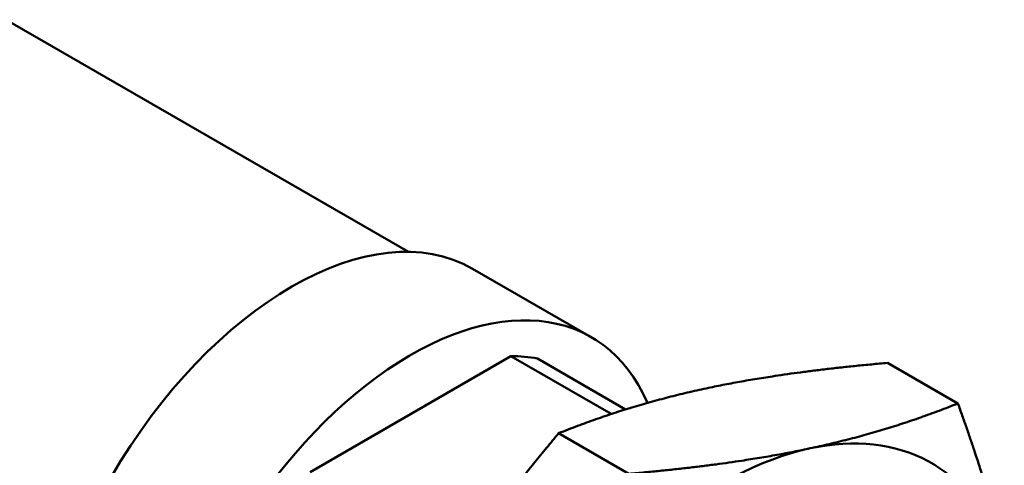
# Model space of a CAD drawing. Header units: inches. Extents: x 0.1 to 33.9, y 0.6 to 21.4.
# Tile 284 of 285: x 30.6 to 31.4, y 14.4 to 14.8. Entities that reach past the tile are written whole.
import ezdxf

# ---------------------------------------------------------------- set-up
doc = ezdxf.new("R2010")
doc.units = ezdxf.units.IN
doc.header["$MEASUREMENT"] = 0
doc.layers.add('Visible (ANSI)', color=7, linetype='Continuous', lineweight=50)

msp = doc.modelspace()

# ---------------------------------------------------------------- linework, layer by layer
at = {"layer": 'Visible (ANSI)'}
for p, q in [((30.89151, 14.59476), (30.54919, 14.7924)), ((31.04701, 14.52205), (30.946, 14.58037)), ((30.80785, 14.40729), (30.97868, 14.50592)), ((30.97868, 14.50592), (31.06396, 14.45668)), ((31.0762, 14.46061), (31.0012, 14.50391)), ((31.35885, 14.46567), (31.29907, 14.50017)), ((31.07896, 14.4058), (31.01918, 14.44031))]:
    msp.add_line(p, q, dxfattribs=at)
for centre, major_axis, start_param, end_param in [((30.79225, 14.31407), (-0.15375, -0.2663), 3.141593, 6.283185), ((30.89326, 14.25575), (-0.15375, -0.2663), 2.739928, 6.699339), ((30.89326, 14.25575), (0.13703, 0.23734), 0.194644, 0.328955), ((31.15691, 14.10353), (0.17969, 0.31123), 5.837866, 6.763636), ((31.15691, 14.10353), (0.17969, 0.31123), 0.480451, 1.527648)]:
    msp.add_ellipse(centre, major_axis=major_axis, ratio=0.57735, start_param=start_param, end_param=end_param, dxfattribs=at)
for points, weights in [([(31.14482, 14.4785), (31.20977, 14.49239), (31.29907, 14.50017)], [1.55306974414, 1.55306974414, 1.44156435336]), ([(31.01918, 14.44031), (31.07987, 14.46461), (31.14482, 14.4785)], [1.44156435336, 1.55306974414, 1.55306974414]), ([(31.23321, 14.42747), (31.29816, 14.44136), (31.35885, 14.46567)], [1.55306974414, 1.55306974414, 1.44156435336]), ([(31.35885, 14.46567), (31.38413, 14.3955), (31.39832, 14.33888)], [1.44156435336, 1.53012926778, 1.54835010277]), ([(30.89675, 14.27163), (30.94693, 14.35375), (31.01918, 14.44031)], [1.55306974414, 1.55306974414, 1.44156435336]), ([(31.07896, 14.4058), (31.16826, 14.41358), (31.23321, 14.42747)], [1.44156435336, 1.55306974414, 1.55306974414])]:
    msp.add_rational_spline(points, weights, degree=2, dxfattribs=at)

doc.saveas('drawing.dxf')
